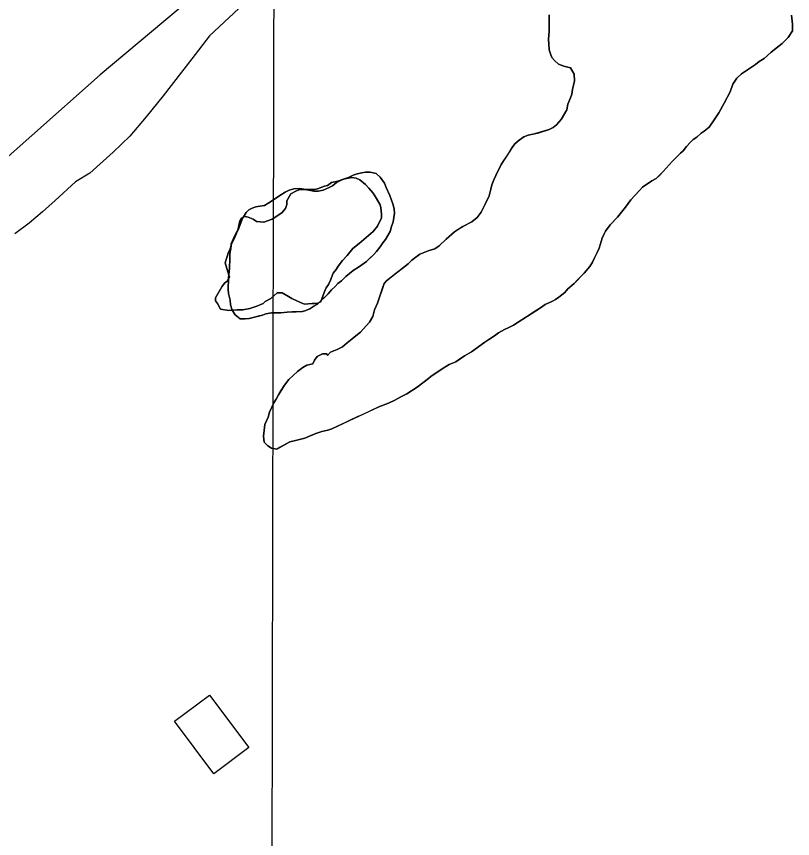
# Model space of a CAD drawing. Extents: x 3177185 to 3215018, y 812988 to 838321.
# Drawn here: x 3202105 to 3202769, y 831494 to 832197 of the extents above; entities that cross this region are included whole.
import ezdxf

# ---------------------------------------------------------------- set-up
doc = ezdxf.new("R2010")
doc.units = 0
for name, color, linetype in [('V-BLDG-OTLN', 7, 'Continuous'), ('V-GRID-MAJR', 7, 'Continuous'), ('V-LEVE-TOET', 7, 'Continuous'), ('V-SITE-VEGE', 7, 'Continuous'), ('V-TOPO-SHOR', 7, 'Continuous')]:
    doc.layers.add(name, color=color, linetype=linetype)

msp = doc.modelspace()

# ---------------------------------------------------------------- linework, layer by layer
at = {"layer": 'V-BLDG-OTLN'}
msp.add_lwpolyline([(3202240.738, 831594.444), (3202270.657, 831616.767), (3202304.089, 831571.957), (3202274.17, 831549.636)], close=True, dxfattribs=at)
at = {"layer": 'V-GRID-MAJR'}
msp.add_spline([(3202295.5330000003, 818350.514), (3202308.752, 824409.709), (3202321.978, 830471.99), (3202335.205, 836534.31), (3202335.2120000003, 836537.354)], degree=3, dxfattribs=at)
at = {"layer": 'V-LEVE-TOET'}
msp.add_lwpolyline([(3202419.242, 832350.211), (3202177.011, 832147.103), (3201884.495, 831887.816)], dxfattribs=at)
at = {"layer": 'V-SITE-VEGE'}
for points in [[(3202304.249, 832211.98), (3202270.6550000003, 832180.42), (3202255.345, 832160.841), (3202230.844, 832129.208), (3202216.304, 832111.136), (3202202.5330000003, 832094.576), (3202188.029, 832081.051), (3202168.184, 832063.02), (3202155.998, 832055.541), (3202138.4450000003, 832039.765), (3202127.758, 832030), (3202116.3140000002, 832020.24), (3202104.1180000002, 832011.243)], [(3202560.894, 832198.412), (3202560.923, 832184.393), (3202560.603, 832177.383), (3202560.611, 832173.711), (3202560.957, 832168.371), (3202562.2970000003, 832165.035), (3202563.306, 832162.035), (3202565.647, 832159.366), (3202568.992, 832156.372), (3202573.669, 832154.38), (3202579.346, 832153.057), (3202582.361, 832147.721), (3202582.707, 832142.049), (3202581.052, 832134.7000000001), (3202580.395, 832130.694), (3202579.4, 832127.354), (3202577.073, 832122.011), (3202576.0840000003, 832117.335), (3202571.427, 832108.982), (3202567.431, 832104.3), (3202564.433, 832101.957), (3202561.099, 832100.282), (3202548.424, 832096.583), (3202543.085, 832095.569), (3202539.417, 832094.228), (3202535.417, 832091.215), (3202531.751, 832088.2050000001)], [(3202750.881, 832166.432), (3202760.2090000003, 832173.7930000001), (3202765.538, 832179.1460000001), (3202769.198, 832184.827), (3202769.188, 832190.502), (3202768.17, 832198.176)], [(3202607.68, 832010.591), (3202609.343, 832013.6), (3202613.3370000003, 832018.947), (3202619.332, 832025.302), (3202626.321, 832033.9940000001), (3202630.983, 832040.3470000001), (3202638.308, 832048.373), (3202640.975, 832051.0480000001), (3202648.972, 832056.405), (3202652.64, 832058.416), (3202658.637, 832064.435), (3202666.294, 832073.131), (3202673.292, 832080.1560000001), (3202675.623, 832082.161), (3202678.617, 832085.839), (3202681.947, 832089.517), (3202684.2800000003, 832091.86), (3202687.2800000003, 832093.8690000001), (3202690.946, 832097.214), (3202693.61, 832098.889), (3202697.9420000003, 832102.235), (3202701.6040000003, 832107.917), (3202706.2630000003, 832114.601), (3202710.582, 832122.9550000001), (3202715.9050000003, 832132.6460000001), (3202718.227, 832138.993), (3202721.553, 832144.34), (3202725.551, 832148.02), (3202728.883, 832150.361), (3202734.216, 832153.714), (3202737.5500000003, 832156.057), (3202740.549, 832158.4), (3202744.882, 832161.079), (3202750.881, 832166.432)], [(3202531.751, 832088.2050000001), (3202529.4220000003, 832084.86), (3202520.106, 832070.4890000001), (3202515.453, 832061.134), (3202513.792, 832057.46), (3202512.131, 832053.116), (3202511.1380000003, 832049.442), (3202509.813, 832043.765), (3202502.8370000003, 832029.732), (3202499.507, 832025.052), (3202494.842, 832021.37), (3202487.1720000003, 832017.35), (3202480.174, 832012.996), (3202472.842, 832006.639), (3202466.848, 832000.952), (3202463.182, 831998.275), (3202457.511, 831996.593), (3202450.507, 831993.908), (3202443.509, 831988.557), (3202440.512, 831985.542), (3202421.849, 831971.1510000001), (3202419.85, 831968.812), (3202414.2120000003, 831951.777), (3202411.554, 831946.098), (3202410.231, 831940.421), (3202407.237, 831935.741), (3202399.577, 831927.047), (3202395.579, 831924.035), (3202392.5810000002, 831921.358), (3202388.25, 831918.012), (3202384.25, 831914.665), (3202379.582, 831912.318), (3202373.914, 831909.971), (3202371.583, 831907.297), (3202370.911, 831908.63), (3202367.239, 831908.622), (3202362.572, 831906.277), (3202360.241, 831903.2660000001), (3202358.914, 831899.926), (3202353.911, 831898.914), (3202350.2430000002, 831896.905), (3202345.909, 831893.556), (3202338.248, 831886.532), (3202334.586, 831881.8520000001), (3202329.597, 831873.496), (3202327.602, 831869.8200000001), (3202325.605, 831866.814), (3202321.952, 831858.796), (3202320.625, 831854.454), (3202317.968, 831848.105), (3202316.654, 831838.088), (3202317.3310000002, 831833.083), (3202320.342, 831830.087), (3202323.684, 831828.09), (3202328.024, 831827.099), (3202339.358, 831833.464), (3202343.0300000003, 831834.14), (3202347.365, 831835.483), (3202352.037, 831836.493), (3202361.374, 831840.519), (3202366.711, 831842.199), (3202371.716, 831843.213), (3202375.0500000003, 831844.554), (3202390.39, 831851.595), (3202415.4, 831863.328), (3202423.737, 831866.353), (3202429.072, 831869.032), (3202434.074, 831871.713), (3202439.407, 831874.393), (3202448.074, 831880.087), (3202457.738, 831887.449), (3202460.071, 831889.456), (3202465.738, 831893.1410000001), (3202469.404, 831895.817), (3202475.4020000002, 831899.502), (3202481.071, 831901.851), (3202488.739, 831906.873), (3202494.739, 831910.223), (3202506.071, 831918.591), (3202509.403, 831920.934), (3202514.404, 831923.949), (3202517.736, 831926.626), (3202522.738, 831929.306), (3202526.406, 831930.984), (3202530.4050000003, 831932.995), (3202553.738, 831948.064), (3202557.74, 831950.745), (3202563.409, 831953.424), (3202566.407, 831955.099), (3202569.407, 831957.108), (3202574.407, 831961.1240000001), (3202577.069, 831964.135), (3202582.4020000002, 831968.816), (3202591.061, 831977.512), (3202595.722, 831983.197), (3202598.051, 831986.8740000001), (3202599.38, 831990.214), (3202602.038, 831995.225), (3202603.699, 831998.902), (3202606.3510000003, 832007.585), (3202607.68, 832010.591)]]:
    msp.add_lwpolyline(points, dxfattribs=at)
for points in [[(3202363.018, 831951.1950000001), (3202364.286, 831952.436), (3202365.619, 831952.973), (3202366.0700000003, 831954.183), (3202372.029, 831960.0160000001), (3202374.733, 831963.184), (3202377.661, 831965.898), (3202380.365, 831968.841), (3202383.293, 831971.104), (3202387.123, 831974.723), (3202393.433, 831979.929), (3202398.846, 831983.326), (3202404.705, 831987.627), (3202411.015, 831993.509), (3202413.268, 831995.997), (3202416.42, 832000.069), (3202418.669, 832003.458), (3202420.921, 832006.399), (3202424.97, 832013.1780000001), (3202426.318, 832017.473), (3202427.661, 832021.313), (3202428.775, 832028.763), (3202428.542, 832032.376), (3202427.631, 832035.987), (3202426.269, 832040.046), (3202424.679, 832043.882), (3202421.505, 832050.872), (3202420.145, 832054.48), (3202416.52, 832059.666), (3202413.127, 832062.8200000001), (3202407.933, 832063.938), (3202403.87, 832063.93), (3202400.71, 832063.246), (3202396.874, 832062.559), (3202393.2630000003, 832061.425), (3202389.431, 832059.383), (3202384.35, 832057.542), (3202380.406, 832056.2170000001), (3202375.007, 832055.0040000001), (3202371.413, 832052.598), (3202369.0130000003, 832051.9940000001), (3202363.0160000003, 832049.579), (3202360.018, 832048.971), (3202352.836, 832048.957), (3202347.912, 832049.817), (3202342.72, 832049.579), (3202338.659, 832048.443), (3202335.276, 832046.853), (3202329.865, 832043.458), (3202326.0330000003, 832040.74), (3202321.3000000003, 832037.5700000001), (3202317.467, 832035.53), (3202313.631, 832034.846), (3202310.245, 832034.385), (3202307.0870000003, 832033.251), (3202304.157, 832031.6630000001), (3202301.904, 832029.402), (3202300.1040000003, 832026.691), (3202299.467, 832025.329), (3202297.662, 832024.2390000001), (3202296.466, 832022.437), (3202294.762, 832014.405), (3202291.787, 832009.064), (3202289.092, 832002.737), (3202288.936, 832001.31), (3202288.115, 831998.416), (3202286.921, 831995.416), (3202283.941, 831986.407), (3202287.097, 831975.96), (3202286.894, 831973.385), (3202286.88, 831973.033), (3202285.774, 831970.809), (3202283.376, 831969.005), (3202280.981, 831965.998), (3202275.6010000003, 831956.385), (3202275.605, 831953.987), (3202277.412, 831951.591), (3202279.822, 831946.794), (3202287.023, 831945.608), (3202289.886, 831945.854), (3202292.379, 831942.018), (3202296.901, 831938.6410000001), (3202300.964, 831938.649), (3202304.574, 831938.883), (3202307.96, 831939.792), (3202315.857, 831941.615), (3202318.79, 831942.7490000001), (3202323.529, 831943.6630000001), (3202331.6550000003, 831943.679), (3202337.0700000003, 831944.367), (3202341.361, 831944.603), (3202344.521, 831944.609), (3202349.938, 831944.8470000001), (3202352.87, 831945.5310000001), (3202356.481, 831947.118), (3202359.639, 831949.383)], [(3202366.0700000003, 831954.183), (3202369.199, 831962.584), (3202370.395, 831964.985), (3202372.1890000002, 831967.9890000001), (3202373.983, 831971.593), (3202376.369, 831977.598), (3202378.7630000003, 831980.605), (3202380.557, 831983.609), (3202384.147, 831988.4180000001), (3202388.34, 831992.626), (3202393.128, 831998.637), (3202398.518, 832002.848), (3202410.499, 832013.076), (3202414.091, 832017.882), (3202415.285, 832020.287), (3202417.6750000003, 832024.491), (3202417.667, 832028.0920000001), (3202417.057, 832033.49), (3202416.453, 832035.89), (3202413.4420000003, 832041.285), (3202410.429, 832046.077), (3202406.821, 832050.2710000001), (3202403.8140000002, 832053.268), (3202399.006, 832057.456), (3202396.001, 832058.65), (3202392.401, 832059.242), (3202387.6, 832058.631), (3202384.35, 832057.542), (3202389.431, 832059.383), (3202393.2630000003, 832061.425), (3202396.874, 832062.559), (3202400.71, 832063.246), (3202403.87, 832063.93), (3202407.933, 832063.938), (3202413.127, 832062.8200000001), (3202416.52, 832059.666), (3202420.145, 832054.48), (3202421.505, 832050.872), (3202424.679, 832043.882), (3202426.269, 832040.046), (3202427.631, 832035.987), (3202428.542, 832032.376), (3202428.775, 832028.763), (3202427.661, 832021.313), (3202426.318, 832017.473), (3202424.97, 832013.1780000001), (3202420.921, 832006.399), (3202418.669, 832003.458), (3202416.42, 832000.069), (3202413.268, 831995.997), (3202411.015, 831993.509), (3202404.705, 831987.627), (3202398.846, 831983.326), (3202393.433, 831979.929), (3202387.123, 831974.723), (3202383.293, 831971.104), (3202380.365, 831968.841), (3202377.661, 831965.898), (3202374.733, 831963.184), (3202372.029, 831960.0160000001)], [(3202366.0700000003, 831954.183), (3202364.286, 831952.436), (3202362.6210000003, 831951.767), (3202358.42, 831951.759), (3202351.822, 831951.144), (3202348.819, 831952.338), (3202341.0100000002, 831955.922), (3202338.006, 831957.716), (3202332.599, 831960.706), (3202328.399, 831960.696), (3202323.008, 831955.885), (3202318.2120000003, 831953.475), (3202316.416, 831951.671), (3202311.022, 831949.258), (3202305.025, 831947.448), (3202299.024, 831946.233), (3202294.2260000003, 831946.225), (3202289.886, 831945.854), (3202288.522, 831950.362), (3202288.289, 831954.425), (3202286.923, 831960.2930000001), (3202286.464, 831963.903), (3202286.88, 831973.033), (3202287.566, 831974.414), (3202287.097, 831975.96), (3202287.553, 831981.7390000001), (3202287.99, 831989.87), (3202287.977, 831994.1560000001), (3202288.647, 831998.672), (3202288.936, 832001.31), (3202289.307, 832002.621), (3202291.699, 832006.8250000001), (3202293.489, 832011.63), (3202294.683, 832014.032), (3202294.762, 832014.405), (3202294.934, 832014.714), (3202298.305, 832022.851), (3202299.467, 832025.329), (3202300.659, 832026.0480000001), (3202303.661, 832025.454), (3202307.866, 832023.662), (3202310.87, 832021.868), (3202316.8710000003, 832021.28), (3202324.0670000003, 832023.6950000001), (3202332.4560000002, 832029.1140000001), (3202335.448, 832032.7220000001), (3202336.642, 832036.323), (3202336.636, 832039.323), (3202340.2260000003, 832045.332), (3202344.418, 832047.74), (3202346.816, 832048.946), (3202352.836, 832048.957), (3202355.59, 832048.4770000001), (3202359.883, 832047.582), (3202363.4930000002, 832047.591), (3202367.782, 832048.502), (3202372.969, 832050.7710000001), (3202375.6750000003, 832052.356), (3202379.054, 832055.072), (3202383.791, 832057.339), (3202384.35, 832057.542), (3202387.6, 832058.631), (3202392.401, 832059.242), (3202396.001, 832058.65), (3202399.006, 832057.456), (3202403.8140000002, 832053.268), (3202406.821, 832050.2710000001), (3202410.429, 832046.077), (3202413.4420000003, 832041.285), (3202416.453, 832035.89), (3202417.057, 832033.49), (3202417.667, 832028.0920000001), (3202417.6750000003, 832024.491), (3202415.285, 832020.287), (3202414.091, 832017.882), (3202410.499, 832013.076), (3202398.518, 832002.848), (3202393.128, 831998.637), (3202388.34, 831992.626), (3202384.147, 831988.4180000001), (3202380.557, 831983.609), (3202378.7630000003, 831980.605), (3202376.369, 831977.598), (3202373.983, 831971.593), (3202372.1890000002, 831967.9890000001), (3202370.395, 831964.985), (3202369.199, 831962.584)], [(3202352.836, 832048.957), (3202360.018, 832048.971), (3202363.0160000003, 832049.579), (3202369.0130000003, 832051.9940000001), (3202371.413, 832052.598), (3202375.007, 832055.0040000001), (3202380.406, 832056.2170000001), (3202384.35, 832057.542), (3202383.791, 832057.339), (3202379.054, 832055.072), (3202375.6750000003, 832052.356), (3202372.969, 832050.7710000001), (3202367.782, 832048.502), (3202363.4930000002, 832047.591), (3202359.883, 832047.582), (3202355.59, 832048.4770000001)], [(3202352.836, 832048.957), (3202346.816, 832048.946), (3202344.418, 832047.74), (3202340.2260000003, 832045.332), (3202336.636, 832039.323), (3202336.642, 832036.323), (3202335.448, 832032.7220000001), (3202332.4560000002, 832029.1140000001), (3202324.0670000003, 832023.6950000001), (3202316.8710000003, 832021.28), (3202310.87, 832021.868), (3202307.866, 832023.662), (3202303.661, 832025.454), (3202300.659, 832026.0480000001), (3202299.467, 832025.329), (3202300.1040000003, 832026.691), (3202301.904, 832029.402), (3202304.157, 832031.6630000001), (3202307.0870000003, 832033.251), (3202310.245, 832034.385), (3202313.631, 832034.846), (3202317.467, 832035.53), (3202321.3000000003, 832037.5700000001), (3202326.0330000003, 832040.74), (3202329.865, 832043.458), (3202335.276, 832046.853), (3202338.659, 832048.443), (3202342.72, 832049.579), (3202347.912, 832049.817)], [(3202294.762, 832014.405), (3202296.466, 832022.437), (3202297.662, 832024.2390000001), (3202299.467, 832025.329), (3202298.305, 832022.851), (3202294.934, 832014.714)], [(3202288.936, 832001.31), (3202289.092, 832002.737), (3202291.787, 832009.064), (3202294.762, 832014.405), (3202294.683, 832014.032), (3202293.489, 832011.63), (3202291.699, 832006.8250000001), (3202289.307, 832002.621)], [(3202287.097, 831975.96), (3202283.941, 831986.407), (3202286.921, 831995.416), (3202288.115, 831998.416), (3202288.936, 832001.31), (3202288.647, 831998.672), (3202287.977, 831994.1560000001), (3202287.99, 831989.87), (3202287.553, 831981.7390000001)], [(3202289.886, 831945.854), (3202287.023, 831945.608), (3202279.822, 831946.794), (3202277.412, 831951.591), (3202275.605, 831953.987), (3202275.6010000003, 831956.385), (3202280.981, 831965.998), (3202283.376, 831969.005), (3202285.774, 831970.809), (3202286.88, 831973.033), (3202286.464, 831963.903), (3202286.923, 831960.2930000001), (3202288.289, 831954.425), (3202288.522, 831950.362)], [(3202286.88, 831973.033), (3202286.894, 831973.385), (3202287.097, 831975.96), (3202287.566, 831974.414)], [(3202364.286, 831952.436), (3202363.018, 831951.1950000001), (3202359.639, 831949.383), (3202356.481, 831947.118), (3202352.87, 831945.5310000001), (3202349.938, 831944.8470000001), (3202344.521, 831944.609), (3202341.361, 831944.603), (3202337.0700000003, 831944.367), (3202331.6550000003, 831943.679), (3202323.529, 831943.6630000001), (3202318.79, 831942.7490000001), (3202315.857, 831941.615), (3202307.96, 831939.792), (3202304.574, 831938.883), (3202300.964, 831938.649), (3202296.901, 831938.6410000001), (3202292.379, 831942.018), (3202289.886, 831945.854), (3202294.2260000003, 831946.225), (3202299.024, 831946.233), (3202305.025, 831947.448), (3202311.022, 831949.258), (3202316.416, 831951.671), (3202318.2120000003, 831953.475), (3202323.008, 831955.885), (3202328.399, 831960.696), (3202332.599, 831960.706), (3202338.006, 831957.716), (3202341.0100000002, 831955.922), (3202348.819, 831952.338), (3202351.822, 831951.144), (3202358.42, 831951.759), (3202362.6210000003, 831951.767)], [(3202364.286, 831952.436), (3202366.0700000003, 831954.183), (3202365.619, 831952.973)]]:
    msp.add_lwpolyline(points, close=True, dxfattribs=at)
at = {"layer": 'V-TOPO-SHOR'}
for points in [[(3202371.583, 831907.297), (3202373.914, 831909.971), (3202379.582, 831912.318), (3202384.25, 831914.665), (3202388.25, 831918.012), (3202392.5810000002, 831921.358), (3202395.579, 831924.035), (3202399.577, 831927.047), (3202401.91, 831929.7220000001), (3202407.237, 831935.741), (3202410.231, 831940.421), (3202411.554, 831946.098), (3202414.2120000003, 831951.777), (3202418.193, 831963.801), (3202419.85, 831968.812), (3202421.849, 831971.1510000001), (3202430.512, 831977.846), (3202436.5130000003, 831982.532), (3202440.5100000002, 831985.544), (3202443.509, 831988.555), (3202446.173, 831990.562), (3202450.507, 831993.908), (3202457.511, 831996.593), (3202463.182, 831998.275), (3202466.848, 832000.952), (3202472.842, 832006.639), (3202480.1720000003, 832012.996), (3202483.84, 832015.341), (3202487.1720000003, 832017.35), (3202494.842, 832021.37), (3202499.507, 832025.052), (3202502.835, 832029.732), (3202506.491, 832037.082), (3202509.815, 832043.765), (3202511.1380000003, 832049.442), (3202512.131, 832053.116), (3202513.792, 832057.46), (3202515.453, 832061.134), (3202520.106, 832070.4890000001), (3202526.428, 832080.183), (3202529.4220000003, 832084.86), (3202531.751, 832088.2050000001), (3202535.417, 832091.215), (3202539.417, 832094.228), (3202543.085, 832095.569), (3202548.424, 832096.583), (3202552.092, 832097.593), (3202561.099, 832100.282), (3202564.433, 832101.957), (3202567.431, 832104.3), (3202571.427, 832108.982), (3202576.0840000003, 832117.335), (3202577.073, 832122.011), (3202579.4, 832127.354), (3202580.395, 832130.694), (3202581.052, 832134.7000000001), (3202582.707, 832142.049), (3202582.361, 832147.721), (3202579.346, 832153.057), (3202573.669, 832154.38), (3202568.992, 832156.372), (3202565.647, 832159.368), (3202563.306, 832162.035), (3202562.299, 832165.035), (3202560.955, 832168.371), (3202560.611, 832173.711), (3202560.603, 832177.383), (3202560.923, 832184.393), (3202560.91, 832190.4), (3202560.9, 832194.7390000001), (3202560.894, 832198.412)], [(3202768.17, 832198.176), (3202769.188, 832190.5), (3202769.198, 832184.827), (3202765.538, 832179.1460000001), (3202763.208, 832176.8030000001), (3202760.2090000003, 832173.7930000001), (3202755.2120000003, 832169.778), (3202750.881, 832166.432), (3202744.882, 832161.079), (3202740.549, 832158.4), (3202737.5500000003, 832156.057), (3202734.216, 832153.714), (3202728.883, 832150.363), (3202725.551, 832148.02), (3202721.553, 832144.34), (3202718.227, 832138.993), (3202715.9050000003, 832132.6460000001), (3202713.576, 832128.302), (3202710.582, 832122.9550000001), (3202706.2630000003, 832114.601), (3202703.932, 832111.261), (3202701.6040000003, 832107.917), (3202697.9420000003, 832102.235), (3202693.61, 832098.889), (3202690.944, 832097.214), (3202687.2800000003, 832093.8690000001), (3202684.2800000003, 832091.86), (3202681.947, 832089.517), (3202678.617, 832085.839), (3202675.623, 832082.1630000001), (3202673.29, 832080.1560000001), (3202666.294, 832073.131), (3202658.637, 832064.435), (3202654.973, 832060.757), (3202652.64, 832058.416), (3202648.972, 832056.405), (3202640.975, 832051.0480000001), (3202638.308, 832048.373), (3202634.313, 832044.025), (3202630.983, 832040.3470000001), (3202626.323, 832033.9940000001), (3202619.332, 832025.302), (3202613.3370000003, 832018.947), (3202609.343, 832013.6), (3202607.68, 832010.591), (3202606.3510000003, 832007.585), (3202603.699, 831998.902), (3202602.038, 831995.225), (3202599.38, 831990.214), (3202598.051, 831986.8740000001), (3202595.722, 831983.197), (3202591.061, 831977.512), (3202585.398, 831971.827), (3202582.4020000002, 831968.816), (3202577.069, 831964.133)], [(3202363.018, 831951.1950000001), (3202359.637, 831949.383), (3202356.481, 831947.118), (3202352.87, 831945.5310000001), (3202349.938, 831944.8470000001), (3202344.521, 831944.609), (3202341.361, 831944.603), (3202337.0700000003, 831944.367), (3202331.6550000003, 831943.679), (3202327.592, 831943.671), (3202323.529, 831943.6630000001), (3202318.79, 831942.7490000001), (3202315.857, 831941.615), (3202312.021, 831940.703), (3202307.96, 831939.792), (3202304.574, 831938.883), (3202300.964, 831938.649), (3202296.901, 831938.6410000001), (3202292.379, 831942.018), (3202289.886, 831945.85), (3202288.522, 831950.362), (3202288.289, 831954.425), (3202286.923, 831960.2930000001), (3202286.464, 831963.903), (3202286.677, 831969.3200000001), (3202286.894, 831973.385), (3202287.113, 831976.773), (3202287.553, 831981.7390000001), (3202287.99, 831989.868), (3202287.9790000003, 831994.1560000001), (3202288.647, 831998.672), (3202289.092, 832002.737), (3202291.787, 832009.064), (3202293.362, 832011.775), (3202294.934, 832014.714), (3202296.733, 832019.007), (3202298.305, 832022.849), (3202300.1040000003, 832026.691), (3202301.904, 832029.402), (3202304.157, 832031.6630000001), (3202307.0870000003, 832033.251), (3202310.245, 832034.385), (3202313.631, 832034.846), (3202317.467, 832035.53), (3202321.3000000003, 832037.5700000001), (3202326.0330000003, 832040.74), (3202329.865, 832043.458), (3202335.276, 832046.855), (3202338.659, 832048.443), (3202342.72, 832049.579), (3202347.912, 832049.817), (3202351.977, 832049.147), (3202355.59, 832048.4770000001), (3202359.883, 832047.582), (3202363.4930000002, 832047.591), (3202367.782, 832048.502), (3202372.969, 832050.7710000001), (3202375.6750000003, 832052.356), (3202379.054, 832055.072), (3202383.791, 832057.339), (3202389.431, 832059.383), (3202393.2630000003, 832061.425), (3202396.874, 832062.559), (3202400.71, 832063.246), (3202403.87, 832063.93), (3202407.933, 832063.938), (3202413.127, 832062.8200000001), (3202416.52, 832059.666), (3202420.143, 832054.48), (3202421.505, 832050.872), (3202423.3200000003, 832046.812), (3202424.679, 832043.882), (3202426.269, 832040.046), (3202427.631, 832035.987), (3202428.542, 832032.376), (3202428.775, 832028.763), (3202427.661, 832021.313), (3202426.316, 832017.473), (3202424.97, 832013.1780000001), (3202423.395, 832010.4670000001), (3202420.921, 832006.399), (3202418.669, 832003.458), (3202416.42, 832000.069), (3202413.268, 831995.997), (3202411.015, 831993.509), (3202407.183, 831989.89), (3202404.705, 831987.627), (3202398.846, 831983.326), (3202393.433, 831979.929), (3202389.603, 831976.761), (3202387.123, 831974.723), (3202383.293, 831971.104), (3202380.365, 831968.841), (3202377.661, 831965.898), (3202374.733, 831963.184), (3202372.029, 831960.018), (3202363.018, 831951.1950000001)], [(3202577.069, 831964.133), (3202574.407, 831961.1240000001), (3202569.407, 831957.108), (3202566.407, 831955.099), (3202563.409, 831953.424), (3202557.74, 831950.743), (3202553.738, 831948.064), (3202549.073, 831945.049), (3202541.739, 831940.361), (3202530.4050000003, 831932.995), (3202526.406, 831930.984), (3202522.738, 831929.306), (3202517.736, 831926.626), (3202514.404, 831923.949), (3202509.403, 831920.934), (3202506.071, 831918.591), (3202494.739, 831910.223), (3202488.739, 831906.873), (3202485.073, 831904.53), (3202481.071, 831901.851), (3202475.4020000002, 831899.502), (3202469.404, 831895.817), (3202465.738, 831893.1410000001), (3202460.071, 831889.456), (3202457.738, 831887.449), (3202448.074, 831880.087), (3202439.409, 831874.393), (3202434.074, 831871.713), (3202429.072, 831869.032), (3202423.737, 831866.351), (3202415.4, 831863.328), (3202400.392, 831856.287), (3202397.392, 831854.948), (3202390.39, 831851.595), (3202386.722, 831849.9180000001), (3202383.721, 831848.576), (3202375.0500000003, 831844.554), (3202371.716, 831843.21), (3202366.711, 831842.199), (3202361.374, 831840.519), (3202356.7060000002, 831838.506), (3202352.037, 831836.493), (3202347.365, 831835.483), (3202343.0300000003, 831834.14), (3202339.36, 831833.464), (3202331.024, 831828.774), (3202328.024, 831827.099), (3202323.684, 831828.09), (3202320.342, 831830.087), (3202317.3310000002, 831833.083), (3202316.654, 831838.088), (3202317.311, 831843.098), (3202317.968, 831848.105), (3202320.625, 831854.454), (3202321.952, 831858.796), (3202325.605, 831866.814), (3202327.602, 831869.8200000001), (3202329.597, 831873.496), (3202331.594, 831876.839), (3202334.586, 831881.8520000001), (3202338.248, 831886.532), (3202345.909, 831893.556), (3202350.2430000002, 831896.905), (3202353.911, 831898.914), (3202358.914, 831899.926), (3202360.241, 831903.2660000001), (3202362.572, 831906.277), (3202367.239, 831908.622), (3202370.911, 831908.63), (3202371.583, 831907.297)]]:
    msp.add_lwpolyline(points, dxfattribs=at)

doc.saveas('drawing.dxf')
